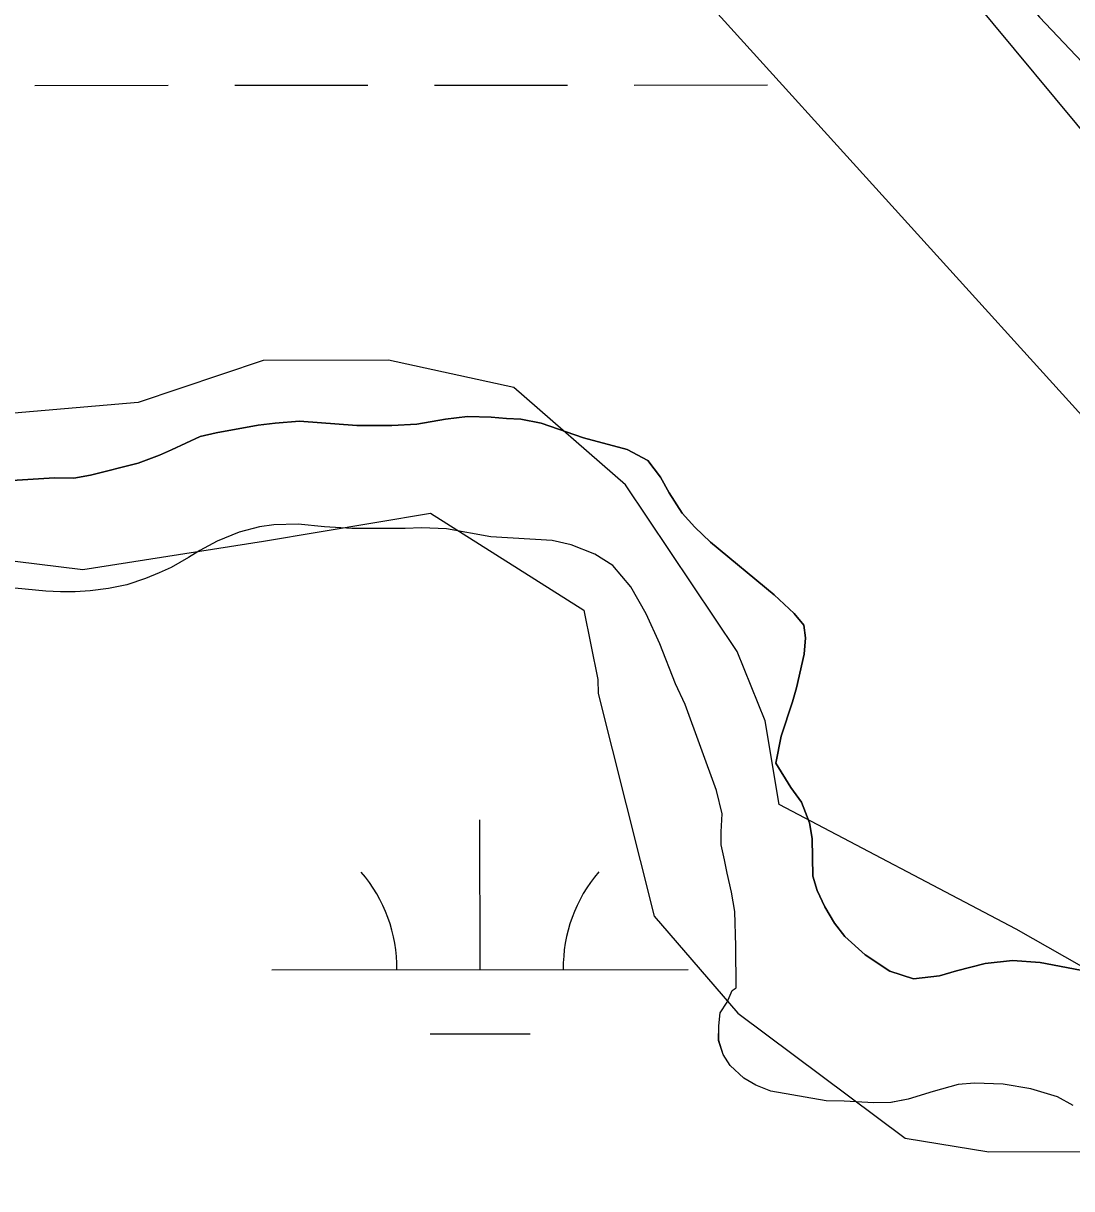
# Model space of a CAD drawing. Extents: x 3279314 to 3317160, y 734079 to 759431.
# Drawn here: x 3307912.3 to 3308164.3, y 757091.6 to 757371.7 of the extents above; entities that cross this region are included whole.
import ezdxf

# ---------------------------------------------------------------- set-up
doc = ezdxf.new("R2010")
doc.units = 0
for name, color, linetype in [('V-ROAD-CNTR', 7, 'Continuous'), ('V-SITE-VEGE', 7, 'Continuous'), ('V-TOPO-SHOR', 7, 'Continuous'), ('V-WETL-SWMP', 7, 'Continuous')]:
    doc.layers.add(name, color=color, linetype=linetype)

msp = doc.modelspace()

# ---------------------------------------------------------------- linework, layer by layer
at = {"layer": 'V-ROAD-CNTR'}
msp.add_lwpolyline([(3307967.05, 757657.83), (3308002.78, 757598.59), (3308066.42, 757501.15), (3308114.19, 757422.61), (3308156.51, 757373.15), (3308216.49, 757309.86), (3308340.87, 757190.75), (3308459.25, 757080.8), (3308595.56, 756952.69), (3308669.08, 756880.14), (3308742.13, 756820.45), (3308896.01, 756698.02), (3309008.34, 756605.23), (3309118.32, 756515.17), (3309197.99, 756454.1), (3309273.43, 756424.52), (3309327.33, 756405.48), (3309435.43, 756375.36), (3309584.59, 756353.83)], dxfattribs=at)
at = {"layer": 'V-SITE-VEGE'}
for p, q in [((3308077.65, 757453.36), (3308248, 757247.77)), ((3307972.87, 757275.6), (3307968.75, 757275.08)), ((3307978.71, 757276.05), (3307972.87, 757275.6)), ((3307992.48, 757275.06), (3307978.71, 757276.05)), ((3308013.8, 757276.53), (3308006.87, 757275.39)), ((3308019.1, 757277.21), (3308013.8, 757276.53)), ((3308024.77, 757277.03), (3308019.1, 757277.21)), ((3308028.43, 757276.71), (3308024.77, 757277.03)), ((3308031.93, 757276.54), (3308028.43, 757276.71)), ((3308036.75, 757275.59), (3308031.93, 757276.54)), ((3307958.7, 757273.25), (3307954.88, 757272.41)), ((3307968.75, 757275.08), (3307958.7, 757273.25)), ((3308000.88, 757275.03), (3307992.48, 757275.06)), ((3308006.87, 757275.39), (3308000.88, 757275.03)), ((3308046.93, 757272.05), (3308036.75, 757275.59)), ((3307954.88, 757272.41), (3307947.95, 757269.17)), ((3308057.42, 757269.28), (3308046.93, 757272.05)), ((3307945.06, 757267.93), (3307939.92, 757266.01)), ((3307947.95, 757269.17), (3307945.06, 757267.93)), ((3308062.39, 757266.61), (3308057.42, 757269.28)), ((3307939.92, 757266.01), (3307928.47, 757263.1)), ((3308065.49, 757262.63), (3308062.39, 757266.61)), ((3307919.83, 757262.43), (3307909.56, 757261.85)), ((3307924.5, 757262.41), (3307919.83, 757262.43)), ((3307928.47, 757263.1), (3307924.5, 757262.41)), ((3308067.5, 757258.89), (3308065.49, 757262.63)), ((3308070.67, 757253.98), (3308067.5, 757258.89)), ((3308073.69, 757250.62), (3308070.67, 757253.98)), ((3308077.48, 757247.03), (3308073.69, 757250.62)), ((3308092.76, 757234.36), (3308077.48, 757247.03)), ((3308097.57, 757229.83), (3308092.76, 757234.36)), ((3308099.89, 757227.02), (3308097.57, 757229.83)), ((3308100.27, 757223.98), (3308099.89, 757227.02)), ((3308099.94, 757220.09), (3308100.27, 757223.98)), ((3308098.12, 757212.01), (3308099.94, 757220.09)), ((3308097.18, 757208.59), (3308098.12, 757212.01)), ((3308094.42, 757200.35), (3308097.18, 757208.59)), ((3308093.15, 757193.9), (3308094.42, 757200.35)), ((3308096.78, 757188.05), (3308093.15, 757193.9)), ((3308099.33, 757184.54), (3308096.78, 757188.05)), ((3308101.26, 757179.55), (3308099.33, 757184.54)), ((3308101.87, 757175.74), (3308101.26, 757179.55)), ((3308102.06, 757166.71), (3308101.87, 757175.74)), ((3308103.06, 757163.28), (3308102.06, 757166.71)), ((3308104.92, 757159.39), (3308103.06, 757163.28)), ((3308107.23, 757155.41), (3308104.92, 757159.39)), ((3308109.71, 757152.21), (3308107.23, 757155.41)), ((3308114.6, 757147.83), (3308109.71, 757152.21)), ((3308120.57, 757143.92), (3308114.6, 757147.83)), ((3308136.6, 757144.01), (3308132.47, 757142.78)), ((3308143.45, 757145.77), (3308136.6, 757144.01)), ((3308150.07, 757146.45), (3308143.45, 757145.77)), ((3308156.68, 757145.95), (3308150.07, 757146.45)), ((3308166.4, 757144.13), (3308156.68, 757145.95)), ((3308126.24, 757142.03), (3308120.57, 757143.92)), ((3308132.47, 757142.78), (3308126.24, 757142.03))]:
    msp.add_line(p, q, dxfattribs=at)
for points in [[(3308080, 757174.27), (3308080.01, 757177.38), (3308080.26, 757181.74), (3308078.88, 757187.34), (3308071.34, 757207.99), (3308069.03, 757212.98), (3308065.33, 757222.57), (3308062.01, 757229.74), (3308058.3, 757236.29), (3308053.97, 757241.36), (3308049.7, 757244.1), (3308043.95, 757246.38), (3308039.44, 757247.41), (3308024.66, 757248.25), (3308014.01, 757250.23), (3308008.02, 757250.41), (3308004.13, 757250.27), (3307991.29, 757250.25), (3307984.68, 757250.66), (3307978.38, 757251.31), (3307972.54, 757251.18), (3307969.12, 757250.65), (3307964.21, 757249.42), (3307958.91, 757247.26), (3307954.78, 757245.02), (3307952.05, 757243.32), (3307947.84, 757240.93), (3307945.03, 757239.61), (3307941.68, 757238.3), (3307937.24, 757236.77), (3307932.8, 757235.85), (3307928.44, 757235.32), (3307924.78, 757235.03), (3307921.28, 757235.04), (3307917.78, 757235.21), (3307910.31, 757235.94)], [(3308164.64, 757111.61), (3308160.83, 757113.73), (3308154.46, 757115.62), (3308147.77, 757116.73), (3308140.93, 757116.99), (3308136.96, 757116.62), (3308130.96, 757115.01), (3308124.96, 757113.17), (3308120.83, 757112.33), (3308116.71, 757112.27), (3308109.56, 757112.61), (3308105.28, 757112.7), (3308091.98, 757115.09), (3308088.33, 757116.5), (3308085.46, 757118.15), (3308082.2, 757121.2), (3308080.5, 757123.85), (3308079.43, 757127.2), (3308079.44, 757130.78), (3308079.76, 757133.89), (3308081.48, 757136.45), (3308082.66, 757139.24), (3308083.66, 757139.86), (3308083.56, 757149.9), (3308083.29, 757158.23), (3308082.52, 757162.9), (3308081.45, 757167.41), (3308080.84, 757170.69), (3308080, 757174.27)]]:
    msp.add_lwpolyline(points, dxfattribs=at)
at = {"layer": 'V-TOPO-SHOR'}
for points in [[(3308174.33, 757140.68), (3308150.89, 757154), (3308093.97, 757183.97), (3308090.58, 757204.02), (3308083.85, 757220.73), (3308057.01, 757260.8), (3308030.2, 757284.14), (3308000.08, 757290.76), (3307969.99, 757290.69), (3307939.91, 757280.59), (3307899.79, 757277.15), (3307866.34, 757280.41), (3307842.93, 757280.36), (3307796.12, 757276.9), (3307756.05, 757253.4), (3307725.96, 757249.98), (3307692.49, 757259.94), (3307672.41, 757266.58), (3307642.32, 757266.51)], [(3307899.87, 757243.71), (3307926.63, 757240.42), (3307970.09, 757247.21), (3308010.2, 757254), (3308047.04, 757230.67), (3308050.43, 757213.96), (3308050.44, 757210.62), (3308057.19, 757183.88), (3308063.94, 757157.14), (3308084.06, 757133.78), (3308124.26, 757103.78), (3308144.33, 757100.48), (3308171.08, 757100.54)]]:
    msp.add_lwpolyline(points, dxfattribs=at)
at = {"layer": 'V-WETL-SWMP'}
for p, q in [((3308392.14, 757028.49), (3308076.17, 757377.38)), ((3308392.14, 757028.49), (3308076.17, 757377.38)), ((3307963.14, 757356.81), (3307995.14, 757356.83)), ((3308011.14, 757356.83), (3308043.14, 757356.85)), ((3308059.14, 757356.86), (3308091.14, 757356.87)), ((3307915.14, 757356.78), (3307947.14, 757356.8)), ((3307968.75, 757275.08), (3307972.87, 757275.61)), ((3307968.75, 757275.08), (3307972.87, 757275.61)), ((3307972.87, 757275.61), (3307978.71, 757276.05)), ((3307972.87, 757275.61), (3307978.71, 757276.05)), ((3307978.71, 757276.05), (3307992.48, 757275.06)), ((3307978.71, 757276.05), (3307992.48, 757275.06)), ((3308006.87, 757275.39), (3308013.8, 757276.53)), ((3308006.87, 757275.39), (3308013.8, 757276.53)), ((3308013.8, 757276.53), (3308019.09, 757277.21)), ((3308013.8, 757276.53), (3308019.09, 757277.21)), ((3308019.09, 757277.21), (3308024.77, 757277.03)), ((3308019.09, 757277.21), (3308024.77, 757277.03)), ((3308024.77, 757277.03), (3308028.43, 757276.71)), ((3308024.77, 757277.03), (3308028.43, 757276.71)), ((3308028.43, 757276.71), (3308031.93, 757276.54)), ((3308028.43, 757276.71), (3308031.93, 757276.54)), ((3308031.93, 757276.54), (3308036.75, 757275.59)), ((3308031.93, 757276.54), (3308036.75, 757275.59)), ((3307954.88, 757272.41), (3307958.7, 757273.25)), ((3307954.88, 757272.41), (3307958.7, 757273.25)), ((3307958.7, 757273.25), (3307968.75, 757275.08)), ((3307958.7, 757273.25), (3307968.75, 757275.08)), ((3307992.48, 757275.06), (3308000.88, 757275.03)), ((3307992.48, 757275.06), (3308000.88, 757275.03)), ((3308000.88, 757275.03), (3308006.87, 757275.39)), ((3308000.88, 757275.03), (3308006.87, 757275.39)), ((3308036.75, 757275.59), (3308046.93, 757272.05)), ((3308036.75, 757275.59), (3308046.93, 757272.05)), ((3307947.95, 757269.17), (3307954.88, 757272.41)), ((3307947.95, 757269.17), (3307954.88, 757272.41)), ((3308046.93, 757272.05), (3308057.42, 757269.28)), ((3308046.93, 757272.05), (3308057.42, 757269.28)), ((3307939.92, 757266.01), (3307945.06, 757267.93)), ((3307939.92, 757266.01), (3307945.06, 757267.93)), ((3307945.06, 757267.93), (3307947.95, 757269.17)), ((3307945.06, 757267.93), (3307947.95, 757269.17)), ((3308057.42, 757269.28), (3308062.39, 757266.62)), ((3308057.42, 757269.28), (3308062.39, 757266.62)), ((3307928.47, 757263.1), (3307939.92, 757266.01)), ((3307928.47, 757263.1), (3307939.92, 757266.01)), ((3308062.39, 757266.62), (3308065.49, 757262.64)), ((3308062.39, 757266.62), (3308065.49, 757262.64)), ((3307909.56, 757261.85), (3307919.83, 757262.43)), ((3307909.56, 757261.85), (3307919.83, 757262.43)), ((3307919.83, 757262.43), (3307924.5, 757262.41)), ((3307919.83, 757262.43), (3307924.5, 757262.41)), ((3307924.5, 757262.41), (3307928.47, 757263.1)), ((3307924.5, 757262.41), (3307928.47, 757263.1)), ((3308065.49, 757262.64), (3308067.5, 757258.89)), ((3308065.49, 757262.64), (3308067.5, 757258.89)), ((3308067.5, 757258.89), (3308070.67, 757253.98)), ((3308067.5, 757258.89), (3308070.67, 757253.98)), ((3308070.67, 757253.98), (3308073.69, 757250.62)), ((3308070.67, 757253.98), (3308073.69, 757250.62)), ((3308073.69, 757250.62), (3308077.48, 757247.03)), ((3308073.69, 757250.62), (3308077.48, 757247.03)), ((3308077.48, 757247.03), (3308092.76, 757234.36)), ((3308077.48, 757247.03), (3308092.76, 757234.36)), ((3308092.76, 757234.36), (3308097.57, 757229.83)), ((3308092.76, 757234.36), (3308097.57, 757229.83)), ((3308097.57, 757229.83), (3308099.89, 757227.02)), ((3308097.57, 757229.83), (3308099.89, 757227.02)), ((3308099.89, 757227.02), (3308100.27, 757223.98)), ((3308099.89, 757227.02), (3308100.27, 757223.98)), ((3308100.27, 757223.98), (3308099.94, 757220.09)), ((3308100.27, 757223.98), (3308099.94, 757220.09)), ((3308099.94, 757220.09), (3308098.12, 757212.01)), ((3308099.94, 757220.09), (3308098.12, 757212.01)), ((3308098.12, 757212.01), (3308097.17, 757208.59)), ((3308098.12, 757212.01), (3308097.17, 757208.59)), ((3308097.17, 757208.59), (3308094.42, 757200.35)), ((3308097.17, 757208.59), (3308094.42, 757200.35)), ((3308094.42, 757200.35), (3308093.15, 757193.9)), ((3308094.42, 757200.35), (3308093.15, 757193.9)), ((3308093.15, 757193.9), (3308096.78, 757188.05)), ((3308093.15, 757193.9), (3308096.78, 757188.05)), ((3308096.78, 757188.05), (3308099.34, 757184.54)), ((3308096.78, 757188.05), (3308099.34, 757184.54)), ((3308099.34, 757184.54), (3308101.26, 757179.55)), ((3308099.34, 757184.54), (3308101.26, 757179.55)), ((3308022.09, 757144.24), (3308022.07, 757180.24)), ((3308101.26, 757179.55), (3308101.87, 757175.74)), ((3308101.26, 757179.55), (3308101.87, 757175.74)), ((3308101.87, 757175.74), (3308102.07, 757166.71)), ((3308101.87, 757175.74), (3308102.07, 757166.71)), ((3308102.07, 757166.71), (3308103.06, 757163.28)), ((3308102.07, 757166.71), (3308103.06, 757163.28)), ((3308103.06, 757163.28), (3308104.92, 757159.39)), ((3308103.06, 757163.28), (3308104.92, 757159.39)), ((3308104.92, 757159.39), (3308107.24, 757155.41)), ((3308104.92, 757159.39), (3308107.24, 757155.41)), ((3308107.24, 757155.41), (3308109.71, 757152.21)), ((3308107.24, 757155.41), (3308109.71, 757152.21)), ((3308109.71, 757152.21), (3308114.6, 757147.83)), ((3308109.71, 757152.21), (3308114.6, 757147.83)), ((3308114.6, 757147.83), (3308120.57, 757143.92)), ((3308114.6, 757147.83), (3308120.57, 757143.92)), ((3307972.09, 757144.21), (3308072.09, 757144.26)), ((3308132.47, 757142.78), (3308136.6, 757144.01)), ((3308132.47, 757142.78), (3308136.6, 757144.01)), ((3308136.6, 757144.01), (3308143.45, 757145.77)), ((3308136.6, 757144.01), (3308143.45, 757145.77)), ((3308143.45, 757145.77), (3308150.07, 757146.45)), ((3308143.45, 757145.77), (3308150.07, 757146.45)), ((3308150.07, 757146.45), (3308156.68, 757145.95)), ((3308150.07, 757146.45), (3308156.68, 757145.95)), ((3308156.68, 757145.95), (3308166.4, 757144.13)), ((3308156.68, 757145.95), (3308166.4, 757144.13)), ((3308120.57, 757143.92), (3308126.24, 757142.03)), ((3308120.57, 757143.92), (3308126.24, 757142.03)), ((3308126.24, 757142.03), (3308132.47, 757142.78)), ((3308126.24, 757142.03), (3308132.47, 757142.78)), ((3308010.1, 757128.8), (3308034.1, 757128.81))]:
    msp.add_line(p, q, dxfattribs=at)
for points in [[(3308164.64, 757111.61), (3308160.83, 757113.73), (3308154.46, 757115.62), (3308147.77, 757116.73), (3308140.93, 757116.99), (3308136.96, 757116.62), (3308130.96, 757115.01), (3308124.96, 757113.17), (3308120.84, 757112.33), (3308116.71, 757112.27), (3308109.56, 757112.61), (3308105.28, 757112.7), (3308091.98, 757115.09), (3308088.33, 757116.5), (3308085.46, 757118.15), (3308082.2, 757121.2), (3308080.5, 757123.85), (3308079.42, 757127.2), (3308079.44, 757130.78), (3308079.76, 757133.89), (3308081.48, 757136.45), (3308082.66, 757139.24), (3308083.66, 757139.86), (3308083.56, 757149.9), (3308083.28, 757158.23), (3308082.52, 757162.9), (3308081.45, 757167.42), (3308080.84, 757170.69), (3308080, 757174.27), (3308080.01, 757177.38), (3308080.26, 757181.74), (3308078.88, 757187.34), (3308071.34, 757207.99), (3308069.03, 757212.98), (3308065.33, 757222.57), (3308062.01, 757229.74), (3308058.3, 757236.29), (3308053.96, 757241.36), (3308049.7, 757244.1), (3308043.95, 757246.38), (3308039.44, 757247.41), (3308024.66, 757248.25), (3308014.01, 757250.23), (3308008.02, 757250.41), (3308004.13, 757250.27), (3307991.29, 757250.25), (3307984.68, 757250.66), (3307978.38, 757251.31), (3307972.54, 757251.18), (3307969.12, 757250.65), (3307964.21, 757249.42), (3307958.91, 757247.26), (3307954.78, 757245.02), (3307952.05, 757243.32), (3307947.84, 757240.93), (3307945.03, 757239.61), (3307941.68, 757238.3), (3307937.24, 757236.77), (3307932.8, 757235.85), (3307928.44, 757235.32)], [(3308164.64, 757111.61), (3308160.83, 757113.73), (3308154.46, 757115.62), (3308147.77, 757116.73), (3308140.93, 757116.99), (3308136.96, 757116.62), (3308130.96, 757115.01), (3308124.96, 757113.17), (3308120.84, 757112.33), (3308116.71, 757112.27), (3308109.56, 757112.61), (3308105.28, 757112.7), (3308091.98, 757115.09), (3308088.33, 757116.5), (3308085.46, 757118.15), (3308082.2, 757121.2), (3308080.5, 757123.85), (3308079.42, 757127.2), (3308079.44, 757130.78), (3308079.76, 757133.89), (3308081.48, 757136.45), (3308082.66, 757139.24), (3308083.66, 757139.86), (3308083.56, 757149.9), (3308083.28, 757158.23), (3308082.52, 757162.9), (3308081.45, 757167.42), (3308080.84, 757170.69), (3308080, 757174.27), (3308080.01, 757177.38), (3308080.26, 757181.74), (3308078.88, 757187.34), (3308071.34, 757207.99), (3308069.03, 757212.98), (3308065.33, 757222.57), (3308062.01, 757229.74), (3308058.3, 757236.29), (3308053.96, 757241.36), (3308049.7, 757244.1), (3308043.95, 757246.38), (3308039.44, 757247.41), (3308024.66, 757248.25), (3308014.01, 757250.23), (3308008.02, 757250.41), (3308004.13, 757250.27), (3307991.29, 757250.25), (3307984.68, 757250.66), (3307978.38, 757251.31), (3307972.54, 757251.18), (3307969.12, 757250.65), (3307964.21, 757249.42), (3307958.91, 757247.26), (3307954.78, 757245.02), (3307952.05, 757243.32), (3307947.84, 757240.93), (3307945.03, 757239.61), (3307941.68, 757238.3), (3307937.24, 757236.77), (3307932.8, 757235.85), (3307928.44, 757235.32)], [(3307928.44, 757235.32), (3307924.78, 757235.03), (3307921.28, 757235.04), (3307917.78, 757235.21), (3307910.31, 757235.94)], [(3307928.44, 757235.32), (3307924.78, 757235.03), (3307921.28, 757235.04), (3307917.78, 757235.21), (3307910.31, 757235.94)]]:
    msp.add_lwpolyline(points, dxfattribs=at)
for centre, start, end in [((3307966.85, 757144.68), 359.2573, 40.801), ((3308077.33, 757144.74), 139.2573, 180.801)]:
    msp.add_arc(centre, 35.25, start, end, dxfattribs=at)

doc.saveas('drawing.dxf')
